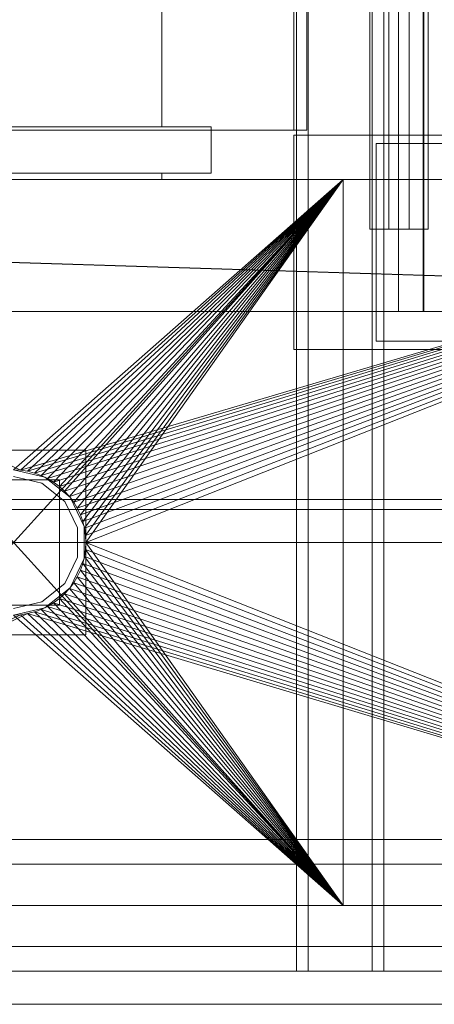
# Model space of a CAD drawing. Header units: millimetres. Extents: x -2233 to 65662, y -50530 to 6847.
# Tile 460 of 656: x 24052 to 24178, y -18460 to -18162. Entities that reach past the tile are written whole.
import ezdxf

# ---------------------------------------------------------------- set-up
doc = ezdxf.new("R2010")
doc.units = ezdxf.units.MM
for name, color, linetype, lineweight in [('superior_briquetadora', 7, 'Continuous', 0), ('superior_C02', 7, 'Continuous', 0), ('superior_C05', 7, 'Continuous', 0)]:
    doc.layers.add(name, color=color, linetype=linetype, lineweight=lineweight)

msp = doc.modelspace()

# ---------------------------------------------------------------- linework, layer by layer
at = {"layer": 'superior_briquetadora'}
for p, q in [((24135.067, -17805), (24135.067, -18195)), ((24139.067, -17805), (24139.067, -18195)), ((24095.067, -17816), (24095.067, -18194)), ((24110.067, -18194), (24030.067, -18194)), ((24045.067, -18195), (24135.067, -18195)), ((24054.48, -18194), (24047.543, -18194)), ((24139.067, -18195), (24049.067, -18195)), ((24064.504, -18194), (24054.48, -18194)), ((24075.631, -18194), (24064.504, -18194)), ((24085.655, -18194), (24075.631, -18194)), ((24092.592, -18194), (24085.655, -18194)), ((24095.067, -18194), (24092.592, -18194)), ((24110.067, -18208), (24110.067, -18194)), ((24135.067, -18195), (24139.067, -18195)), ((23750.067, -18210), (24150.067, -18210)), ((23870.067, -18210), (24150.067, -18210)), ((23870.067, -18210), (24350.067, -18210)), ((24052.224, -18298.106), (23870.067, -18210)), ((23870.067, -18210), (25830.067, -18210)), ((23900.067, -18210), (24150.067, -18210)), ((24150.067, -18210), (23929.237, -18210)), ((23950.067, -18210), (24150.067, -18210)), ((23950.067, -18430), (24150.067, -18210)), ((23950.067, -18210), (24150.067, -18430)), ((24230.067, -18210), (23954.067, -18210)), ((24243.401, -18210), (23954.067, -18210)), ((24110.067, -18208), (24030.067, -18208)), ((24047.543, -18208), (24054.48, -18208)), ((24047.543, -18210), (24054.48, -18210)), ((24050.067, -18298), (24150.067, -18210)), ((24052.224, -18298.106), (24350.067, -18210)), ((24052.224, -18298.106), (24150.067, -18210)), ((24054.359, -18298.423), (24350.067, -18210)), ((24054.359, -18298.423), (24150.067, -18210)), ((24054.48, -18208), (24064.504, -18208)), ((24054.48, -18210), (24064.504, -18210)), ((24350.067, -18210), (24056.454, -18298.947)), ((24056.454, -18298.947), (24150.067, -18210)), ((24350.067, -18210), (24058.487, -18299.675)), ((24058.487, -18299.675), (24150.067, -18210)), ((24350.067, -18210), (24060.438, -18300.598)), ((24060.438, -18300.598), (24150.067, -18210)), ((24350.067, -18210), (24062.29, -18301.708)), ((24062.29, -18301.708), (24150.067, -18210)), ((24350.067, -18210), (24064.024, -18302.994)), ((24064.024, -18302.994), (24150.067, -18210)), ((24064.504, -18208), (24075.631, -18208)), ((24064.504, -18210), (24075.631, -18210)), ((24350.067, -18210), (24065.624, -18304.444)), ((24065.624, -18304.444), (24150.067, -18210)), ((24350.067, -18210), (24067.074, -18306.043)), ((24067.074, -18306.043), (24150.067, -18210)), ((24350.067, -18210), (24068.36, -18307.777)), ((24068.36, -18307.777), (24150.067, -18210)), ((24350.067, -18210), (24069.47, -18309.629)), ((24069.47, -18309.629), (24150.067, -18210)), ((24350.067, -18210), (24070.393, -18311.581)), ((24070.393, -18311.581), (24150.067, -18210)), ((24350.067, -18210), (24071.12, -18313.614)), ((24071.12, -18313.614), (24150.067, -18210)), ((24350.067, -18210), (24071.645, -18315.708)), ((24071.645, -18315.708), (24150.067, -18210)), ((24350.067, -18210), (24071.962, -18317.844)), ((24071.962, -18317.844), (24150.067, -18210)), ((24350.067, -18210), (24072.067, -18320)), ((24150.067, -18210), (24072.067, -18320)), ((24075.631, -18208), (24085.655, -18208)), ((24075.631, -18210), (24085.655, -18210)), ((24085.655, -18208), (24092.592, -18208)), ((24085.655, -18210), (24092.592, -18210)), ((24092.592, -18208), (24095.067, -18208)), ((24092.592, -18210), (24095.067, -18210)), ((24095.067, -18208), (24095.067, -18210)), ((24150.067, -18430), (24150.067, -18210)), ((24150.067, -18210), (24230.067, -18210)), ((24350.067, -18210), (24150.067, -18210)), ((24150.067, -18320), (24150.067, -18210)), ((24072.067, -18292), (24028.067, -18292)), ((24072.067, -18348), (24072.067, -18292)), ((24059.613, -18300.179), (24050.067, -18298)), ((24050.067, -18298), (24052.224, -18298.106)), ((24058.745, -18301.981), (24050.067, -18300)), ((24052.224, -18298.106), (24054.359, -18298.423)), ((24054.359, -18298.423), (24056.454, -18298.947)), ((24056.454, -18298.947), (24058.487, -18299.675)), ((24058.487, -18299.675), (24060.438, -18300.598)), ((24064.067, -18301), (24036.067, -18301)), ((24065.704, -18307.53), (24058.745, -18301.981)), ((24067.268, -18306.283), (24059.613, -18300.179)), ((24060.438, -18300.598), (24062.29, -18301.708)), ((24062.29, -18301.708), (24064.024, -18302.994)), ((24064.024, -18302.994), (24065.624, -18304.444)), ((24064.067, -18339), (24064.067, -18301)), ((24065.624, -18304.444), (24067.074, -18306.043)), ((24067.074, -18306.043), (24068.36, -18307.777)), ((24069.566, -18315.55), (24065.704, -18307.53)), ((24071.516, -18315.105), (24067.268, -18306.283)), ((24068.36, -18307.777), (24069.47, -18309.629)), ((24069.47, -18309.629), (24070.393, -18311.581)), ((24070.393, -18311.581), (24071.12, -18313.614)), ((24071.12, -18313.614), (24071.645, -18315.708)), ((24069.566, -18324.45), (24069.566, -18315.55)), ((24071.516, -18324.895), (24071.516, -18315.105)), ((24071.645, -18315.708), (24071.962, -18317.844)), ((24071.962, -18317.844), (24072.067, -18320)), ((23750.067, -18320), (25950.067, -18320)), ((24072.067, -18320), (24071.962, -18322.156)), ((24072.067, -18320), (24350.067, -18430)), ((24072.067, -18320), (24150.067, -18430)), ((24150.067, -18320), (25800.067, -18320)), ((24150.067, -18320), (25950.067, -18320)), ((24071.645, -18324.292), (24071.962, -18322.156)), ((24350.067, -18430), (24071.962, -18322.156)), ((24071.962, -18322.156), (24150.067, -18430)), ((24065.704, -18332.47), (24069.566, -18324.45)), ((24067.268, -18333.717), (24071.516, -18324.895)), ((24070.393, -18328.419), (24071.12, -18326.386)), ((24071.645, -18324.292), (24071.12, -18326.386)), ((24350.067, -18430), (24071.12, -18326.386)), ((24071.12, -18326.386), (24150.067, -18430)), ((24350.067, -18430), (24071.645, -18324.292)), ((24071.645, -18324.292), (24150.067, -18430)), ((24070.393, -18328.419), (24069.47, -18330.371)), ((24350.067, -18430), (24070.393, -18328.419)), ((24070.393, -18328.419), (24150.067, -18430)), ((24058.745, -18338.019), (24065.704, -18332.47)), ((24067.074, -18333.957), (24068.36, -18332.223)), ((24068.36, -18332.223), (24069.47, -18330.371)), ((24350.067, -18430), (24068.36, -18332.223)), ((24068.36, -18332.223), (24150.067, -18430)), ((24350.067, -18430), (24069.47, -18330.371)), ((24069.47, -18330.371), (24150.067, -18430)), ((24059.613, -18339.821), (24067.268, -18333.717)), ((24064.024, -18337.006), (24065.624, -18335.556)), ((24067.074, -18333.957), (24065.624, -18335.556)), ((24065.624, -18335.556), (24350.067, -18430)), ((24065.624, -18335.556), (24150.067, -18430)), ((24350.067, -18430), (24067.074, -18333.957)), ((24067.074, -18333.957), (24150.067, -18430)), ((24050.067, -18340), (24058.745, -18338.019)), ((24062.29, -18338.292), (24060.438, -18339.402)), ((24064.024, -18337.006), (24062.29, -18338.292)), ((24062.29, -18338.292), (24350.067, -18430)), ((24062.29, -18338.292), (24150.067, -18430)), ((24064.024, -18337.006), (24350.067, -18430)), ((24064.024, -18337.006), (24150.067, -18430)), ((24054.359, -18341.577), (23870.067, -18430)), ((24036.067, -18339), (24064.067, -18339)), ((24050.067, -18342), (24059.613, -18339.821)), ((24052.224, -18341.894), (24054.359, -18341.577)), ((24054.359, -18341.577), (24056.454, -18341.053)), ((24054.359, -18341.577), (24350.067, -18430)), ((24054.359, -18341.577), (24150.067, -18430)), ((24056.454, -18341.053), (24058.487, -18340.325)), ((24056.454, -18341.053), (24350.067, -18430)), ((24056.454, -18341.053), (24150.067, -18430)), ((24058.487, -18340.325), (24060.438, -18339.402)), ((24058.487, -18340.325), (24350.067, -18430)), ((24058.487, -18340.325), (24150.067, -18430)), ((24060.438, -18339.402), (24350.067, -18430)), ((24060.438, -18339.402), (24150.067, -18430)), ((24052.224, -18341.894), (23870.067, -18430)), ((24050.067, -18342), (24052.224, -18341.894)), ((24050.067, -18342), (24150.067, -18430)), ((24052.224, -18341.894), (24150.067, -18430)), ((24028.067, -18348), (24072.067, -18348)), ((23750.067, -18430), (25950.067, -18430)), ((23870.067, -18430), (24150.067, -18430)), ((24350.067, -18430), (23870.067, -18430)), ((25830.067, -18430), (23870.067, -18430)), ((23900.067, -18430), (25800.067, -18430)), ((24150.067, -18430), (23929.237, -18430)), ((24150.067, -18430), (23950.067, -18430)), ((23954.067, -18430), (24230.067, -18430)), ((23954.067, -18430), (25456.734, -18430)), ((24230.067, -18430), (24150.067, -18430)), ((24350.067, -18430), (24150.067, -18430)), ((23750.067, -18460), (25950.067, -18460)), ((23900.067, -18460), (25800.067, -18460))]:
    msp.add_line(p, q, dxfattribs=at)
at = {"layer": 'superior_C02'}
for p, q in [((24135.917, -17550), (24135.917, -18450)), ((24139.494, -18450), (24139.494, -17550)), ((24158.826, -18450), (24158.826, -17550)), ((24162.403, -17550), (24162.403, -18450)), ((24166.894, -17750), (24166.894, -18250)), ((24174.346, -18250), (24174.346, -17750)), ((24174.531, -18250), (24174.531, -17750)), ((24158.187, -17775), (24158.187, -18225)), ((24163.914, -18225), (24163.914, -17775)), ((24170.109, -18225), (24170.109, -17775)), ((24175.836, -17775), (24175.836, -18225)), ((24158.187, -18225), (24163.914, -18225)), ((24158.187, -18225), (24170.109, -18225)), ((24175.836, -18225), (24163.914, -18225)), ((24175.836, -18225), (24170.109, -18225)), ((24524.933, -18250), (23830.921, -18228.298)), ((23832.7, -18228.298), (24526.711, -18250)), ((24634.01, -18250), (15575.415, -18250)), ((15576.913, -18250), (24635.508, -18250)), ((24166.894, -18250), (24174.531, -18250)), ((24166.894, -18250), (24174.346, -18250)), ((24181.982, -18250), (24174.346, -18250)), ((24181.982, -18250), (24174.531, -18250)), ((24379.243, -18307), (23959.241, -18307)), ((23974.144, -18307), (24394.146, -18307)), ((23959.241, -18310), (24379.243, -18310)), ((23974.144, -18310), (24394.146, -18310)), ((24395.04, -18310), (23975.038, -18310)), ((24245.673, -18410), (23921.126, -18410)), ((23933.048, -18410), (24257.595, -18410)), ((24300.813, -18410), (23976.266, -18410)), ((23991.168, -18410), (24315.715, -18410)), ((23924.005, -18417.5), (24305.182, -18417.5)), ((24311.346, -18417.5), (23930.169, -18417.5)), ((23924.005, -18442.5), (24305.182, -18442.5)), ((23930.169, -18442.5), (24311.346, -18442.5)), ((23921.126, -18450), (24245.673, -18450)), ((23933.048, -18450), (24257.595, -18450)), ((23976.266, -18450), (24300.813, -18450)), ((23991.168, -18450), (24315.715, -18450)), ((24135.917, -18450), (24158.826, -18450)), ((24135.917, -18450), (24139.494, -18450)), ((24162.403, -18450), (24139.494, -18450)), ((24162.403, -18450), (24158.826, -18450))]:
    msp.add_line(p, q, dxfattribs=at)
at = {"layer": 'superior_C05'}
for p, q in [((24135.067, -18196.5), (24135.067, -18261.5)), ((24135.067, -18196.5), (24365.067, -18196.5)), ((24160.067, -18199), (24160.067, -18259)), ((24160.067, -18199), (24340.067, -18199)), ((24160.067, -18259), (24340.067, -18259)), ((24135.067, -18261.5), (24365.067, -18261.5))]:
    msp.add_line(p, q, dxfattribs=at)

doc.saveas('drawing.dxf')
